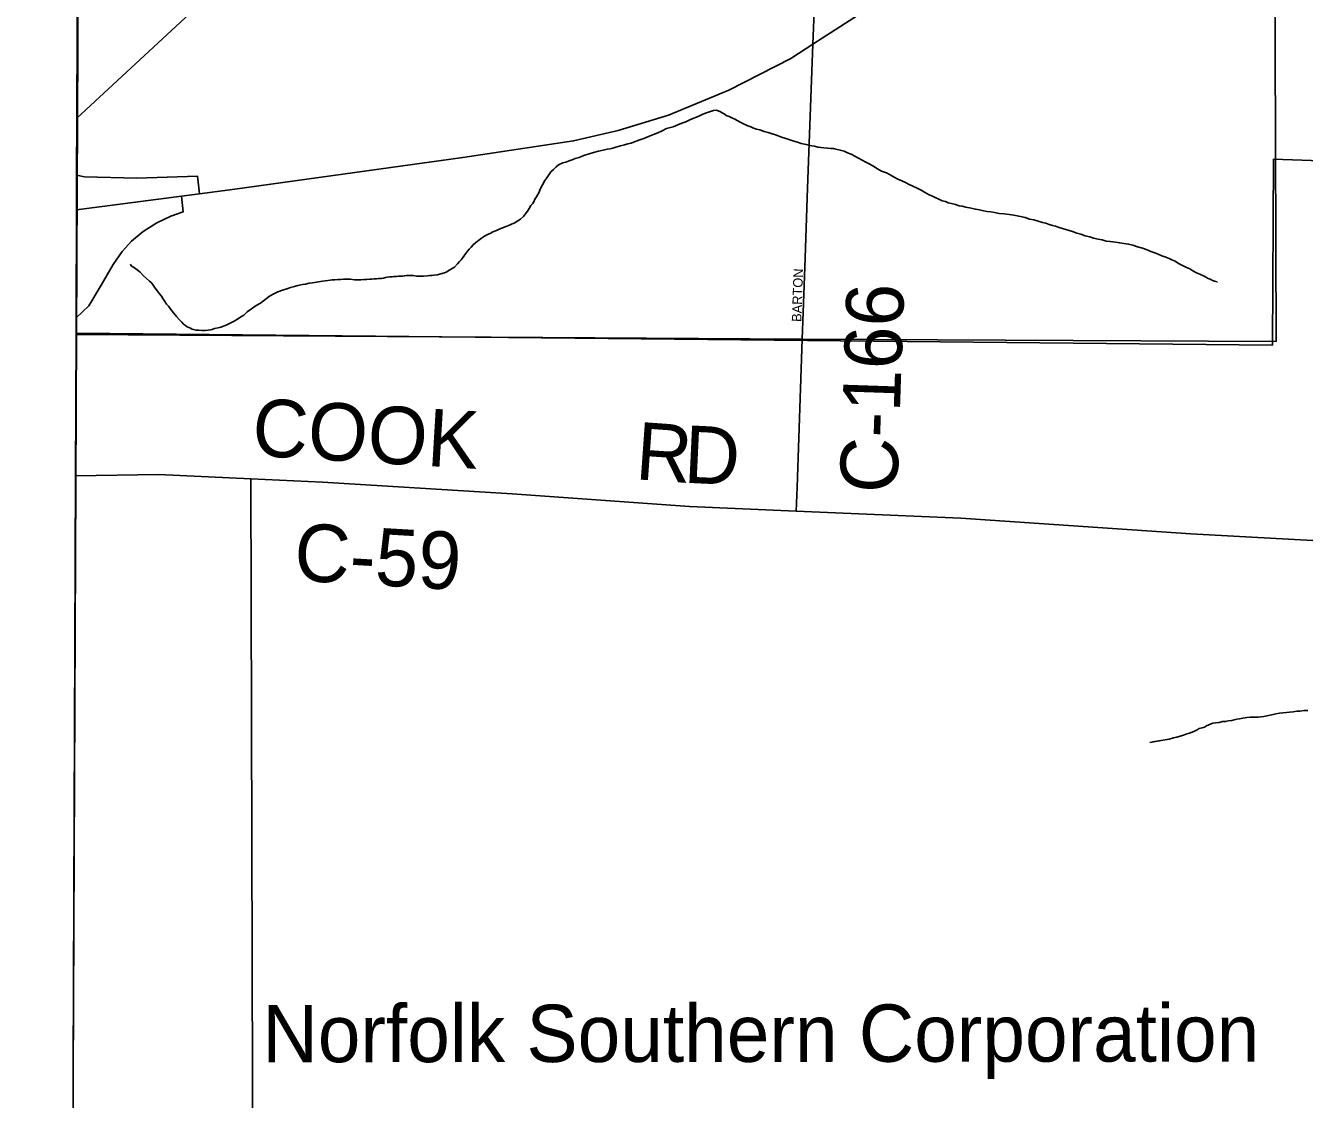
# Model space of a CAD drawing. Extents: x 2010165 to 2382125, y 1060529 to 1407316.
# Drawn here: x 2113583 to 2120255, y 1230221 to 1235823 of the extents above; entities that cross this region are included whole.
import ezdxf

# ---------------------------------------------------------------- set-up
doc = ezdxf.new("R2010")
doc.units = 0
for name, color, linetype in [('GM_X_Adjacent_County', 7, 'Continuous'), ('GM_X_City_Street', 7, 'Continuous'), ('GM_X_City_Street_Text', 7, 'Continuous'), ('GM_X_Corporation', 7, 'Continuous'), ('GM_X_County', 7, 'Continuous'), ('GM_X_County_Road', 7, 'Continuous'), ('GM_X_County_Road_Text', 7, 'Continuous'), ('GM_X_Interchange_Ramps', 7, 'Continuous'), ('GM_X_Interstate_Route', 7, 'Continuous'), ('GM_X_Minor_River', 7, 'Continuous'), ('GM_X_Rail_Line_Text', 7, 'Continuous'), ('GM_X_State_Route', 7, 'Continuous'), ('GM_X_Township', 7, 'Continuous'), ('GM_X_Township_Subdivision', 7, 'Continuous')]:
    doc.layers.add(name, color=color, linetype=linetype)

msp = doc.modelspace()

# ---------------------------------------------------------------- linework, layer by layer
at = {"layer": 'GM_X_Adjacent_County'}
msp.add_lwpolyline([(2113902.2, 1245192.6), (2113878.9, 1241104.5), (2113861.7, 1238095.7), (2113850.6, 1235339.5), (2113849.5, 1235042.4), (2113848.7, 1234862), (2113846.5, 1234297.9), (2113846.2, 1234211.5), (2113843.3, 1233474.2), (2113829.3, 1229946.4)], dxfattribs=at)
at = {"layer": 'GM_X_City_Street'}
for points in [[(2117649.6, 1234609.4), (2117649.6, 1234610.4), (2117662.2, 1234975.2), (2117690.8, 1235725.6), (2117708.7, 1236195.6), (2117711.4, 1236348.7), (2117711.5, 1236352)], [(2117635, 1234187), (2117635, 1234187.5), (2117649.6, 1234609.4)]]:
    msp.add_lwpolyline(points, dxfattribs=at)
at = {"layer": 'GM_X_Corporation'}
msp.add_lwpolyline([(2132680.2, 1238887), (2124751.5, 1238922.2), (2124734, 1236210.6), (2124291.4, 1236212.5), (2123784.7, 1236210.1), (2121079.3, 1236231.2), (2121079, 1235091.9), (2120094.3, 1235126), (2120087.8, 1234155), (2113849.1, 1234218.1), (2113890.9, 1243217.2), (2116730.1, 1243190.3), (2116750.2, 1244175.2), (2120503.3, 1244150.8), (2120624.6, 1245916.3), (2121435.6, 1245924.1), (2121430.7, 1248710), (2122369.9, 1248724.5), (2122407.5, 1248826.9), (2123195.5, 1249602.9), (2123111, 1249688.7), (2124088.2, 1249725.4), (2124149.1, 1251538.9), (2132230.3, 1251466.2)], dxfattribs=at)
msp.add_lwpolyline([(2113906.2, 1245908.9), (2113890.9, 1243217.2), (2113849.1, 1234218.1), (2113829.3, 1229946.4), (2113744.8, 1221267.2), (2112015.1, 1221289.3), (2108462.7, 1221311.6), (2108435.6, 1221318.7), (2108389.2, 1221316.1), (2108204.3, 1221319.4), (2095838.9, 1221294.6), (2094008.8, 1221306.3), (2090317.5, 1221329.8), (2090283.5, 1221329.8), (2090249.5, 1221329.8), (2087936.7, 1221317.6), (2086892.2, 1221272.8), (2087018.7, 1245699), (2100580.4, 1245842), (2107567, 1245842.9)], close=True, dxfattribs=at)
at = {"layer": 'GM_X_County'}
msp.add_lwpolyline([(2113829.3, 1229946.4), (2113843.3, 1233474.2), (2113846.2, 1234211.5), (2113846.5, 1234297.9), (2113848.7, 1234862), (2113849.5, 1235042.4), (2113850.6, 1235339.5), (2113861.7, 1238095.7), (2113878.9, 1241104.5), (2113902.2, 1245192.6)], dxfattribs=at)
at = {"layer": 'GM_X_County_Road'}
for points in [[(2117603.7, 1233289.2), (2117608.4, 1233415.7), (2117635, 1234187)], [(2113843.2, 1233474.2), (2114276.3, 1233480.2), (2114757.5, 1233458.8), (2115132.4, 1233440.6), (2116121.3, 1233380.5), (2117046.3, 1233314.7), (2117603.7, 1233289.2), (2118461.7, 1233253.7), (2119661.5, 1233171.1), (2121126.9, 1233091.7), (2122519, 1233030.1), (2122811, 1233020.2), (2123481.6, 1232981.3), (2123800.2, 1232971.7), (2124805.6, 1232896), (2125621.5, 1232828), (2125767.5, 1232815.9), (2125975.7, 1232798.6), (2127217.3, 1232723), (2127635.9, 1232678.3)]]:
    msp.add_lwpolyline(points, dxfattribs=at)
at = {"layer": 'GM_X_Interchange_Ramps'}
for points in [[(2114491.1, 1234945.5), (2114480.4, 1235037), (2114162.8, 1235027.1), (2113891, 1235034.4), (2113849.4, 1235042.4)], [(2113846.5, 1234297.9), (2113913, 1234360.8), (2113976.7, 1234468.6), (2114040.4, 1234576.3), (2114086.9, 1234644.9), (2114135.9, 1234698.8), (2114197.1, 1234747.8), (2114268.1, 1234794.3), (2114341.6, 1234828.6), (2114406.1, 1234851.3), (2114396.6, 1234933.2)]]:
    msp.add_lwpolyline(points, dxfattribs=at)
at = {"layer": 'GM_X_Interstate_Route'}
msp.add_lwpolyline([(2113848.7, 1234862), (2114396.6, 1234933.2), (2114491.1, 1234945.5), (2114674.5, 1234969.5), (2115864.7, 1235133.8), (2116441.6, 1235221), (2116674, 1235276), (2116937, 1235354.9), (2117252.6, 1235486.5), (2117575.2, 1235651.4), (2117690.8, 1235725.6), (2119876.6, 1237130.5), (2120247.7, 1237353.3), (2120718.7, 1237601.9), (2121145.4, 1237792.8)], dxfattribs=at)
at = {"layer": 'GM_X_Minor_River'}
for points in [[(2115605.6, 1234518.3), (2115621.7, 1234516.3), (2115635.7, 1234516.4), (2115647.8, 1234516.4), (2115659.8, 1234516.4), (2115679.9, 1234516.5), (2115689.9, 1234518.6), (2115701.9, 1234518.6), (2115714, 1234520.6), (2115730, 1234522.7), (2115768.1, 1234532.9), (2115778.1, 1234536.9), (2115796.2, 1234549), (2115808.2, 1234555.1), (2115820.2, 1234563.1), (2115836.2, 1234579.2), (2115846.2, 1234591.3), (2115856.2, 1234601.4), (2115866.1, 1234615.4), (2115878.1, 1234631.5), (2115888.1, 1234645.6), (2115898.1, 1234655.7), (2115908.1, 1234667.7), (2115918.1, 1234679.8), (2115932.1, 1234691.9), (2115946.1, 1234702), (2115962.1, 1234714.1), (2115978.1, 1234724.1), (2115992.2, 1234732.2), (2116006.2, 1234738.3), (2116020.2, 1234746.4), (2116040.3, 1234754.5), (2116054.3, 1234760.5), (2116084.3, 1234772.7), (2116110.4, 1234782.8), (2116122.4, 1234788.8), (2116132.4, 1234792.9), (2116150.4, 1234805), (2116164.5, 1234813.1), (2116180.5, 1234827.1), (2116190.4, 1234841.2), (2116204.4, 1234859.3), (2116210.4, 1234869.4), (2116218.4, 1234883.4), (2116228.4, 1234893.5), (2116234.4, 1234903.6), (2116240.3, 1234917.6), (2116248.3, 1234929.7), (2116256.3, 1234941.8), (2116262.3, 1234953.8), (2116268.3, 1234969.9), (2116292.2, 1235014.1), (2116302.2, 1235028.2), (2116312.1, 1235044.3), (2116324.1, 1235060.4), (2116338.1, 1235072.5), (2116350.1, 1235084.5), (2116364.1, 1235096.6), (2116386.2, 1235106.7), (2116402.2, 1235110.8), (2116418.2, 1235116.9), (2116434.3, 1235122.9), (2116450.3, 1235129), (2116470.4, 1235135.1), (2116486.4, 1235141.2), (2116500.4, 1235147.2), (2116522.5, 1235153.3), (2116546.5, 1235161.4), (2116572.6, 1235167.5), (2116596.6, 1235173.6), (2116616.7, 1235177.7), (2116632.7, 1235179.8), (2116646.8, 1235183.8), (2116662.8, 1235187.9), (2116686.9, 1235196), (2116706.9, 1235200.1), (2116725, 1235206.1), (2116743, 1235210.2), (2116763, 1235218.3), (2116787.1, 1235226.4), (2116809.1, 1235234.5), (2116833.2, 1235244.6), (2116859.2, 1235254.7), (2116881.3, 1235262.8), (2116903.3, 1235272.9), (2116927.4, 1235285.1), (2116961.4, 1235295.2), (2116985.5, 1235305.3), (2117007.5, 1235313.4), (2117027.5, 1235321.5), (2117045.6, 1235329.6), (2117063.6, 1235337.7), (2117083.7, 1235345.8), (2117101.7, 1235353.8), (2117115.7, 1235359.9), (2117129.7, 1235366), (2117171.8, 1235380.1), (2117187.9, 1235382.2), (2117208, 1235372.2), (2117218, 1235368.2), (2117228.1, 1235362.3)], [(2117228.1, 1235362.3), (2117238.1, 1235354.3), (2117254.2, 1235348.3), (2117268.3, 1235342.3), (2117282.4, 1235334.3), (2117298.4, 1235326.4), (2117314.5, 1235316.4), (2117332.6, 1235308.4), (2117350.7, 1235300.4), (2117366.8, 1235294.5), (2117380.8, 1235288.5), (2117396.9, 1235282.5), (2117413, 1235278.6), (2117437.1, 1235270.6), (2117457.2, 1235264.7), (2117477.3, 1235258.7), (2117495.3, 1235252.8), (2117509.4, 1235246.8), (2117527.5, 1235240.8), (2117543.6, 1235234.9), (2117559.6, 1235230.9), (2117575.7, 1235224.9), (2117591.8, 1235219), (2117609.8, 1235215), (2117629.9, 1235207), (2117656, 1235203.1), (2117670.1, 1235199.1), (2117684.2, 1235195.2), (2117698.2, 1235193.2), (2117716.3, 1235189.2), (2117732.3, 1235187.3), (2117748.4, 1235185.3), (2117766.5, 1235183.4), (2117782.5, 1235181.4), (2117798.6, 1235181.5), (2117810.6, 1235177.5), (2117832.7, 1235173.6), (2117852.8, 1235167.6), (2117870.9, 1235159.7), (2117891, 1235151.7), (2117909.1, 1235141.7), (2117967.4, 1235109.8), (2117987.5, 1235099.8), (2118007.6, 1235087.9), (2118027.7, 1235075.9), (2118047.8, 1235063.9), (2118073.9, 1235053.9), (2118094, 1235044), (2118114.1, 1235032), (2118134.2, 1235022), (2118154.3, 1235012.1), (2118174.4, 1235004.1), (2118192.5, 1234994.1), (2118212.6, 1234984.2), (2118234.7, 1234974.2), (2118254.8, 1234964.2), (2118272.9, 1234954.3), (2118297.1, 1234940.3), (2118315.2, 1234932.3), (2118331.2, 1234924.3), (2118347.3, 1234916.4), (2118365.4, 1234908.4), (2118381.5, 1234904.4), (2118395.5, 1234898.5), (2118413.6, 1234894.5), (2118433.7, 1234888.6), (2118453.8, 1234882.6), (2118469.8, 1234880.6), (2118487.9, 1234874.7), (2118516, 1234870.8), (2118538.1, 1234864.8), (2118560.2, 1234860.9), (2118580.3, 1234856.9), (2118598.4, 1234853), (2118618.4, 1234851), (2118638.5, 1234847.1), (2118662.6, 1234843.1), (2118688.7, 1234841.2), (2118714.8, 1234837.3), (2118738.9, 1234833.3), (2118773, 1234827.4), (2118797.1, 1234821.5), (2118821.2, 1234813.6), (2118843.3, 1234809.6), (2118865.4, 1234801.7), (2118887.5, 1234795.7), (2118905.6, 1234791.8), (2118923.7, 1234785.8), (2118939.7, 1234779.8), (2118955.8, 1234775.8), (2118975.9, 1234769.9), (2119044.2, 1234748.1), (2119068.3, 1234740.1), (2119088.4, 1234734.1), (2119110.5, 1234726.2), (2119134.6, 1234720.2), (2119154.7, 1234714.3), (2119178.8, 1234708.3), (2119198.9, 1234704.4), (2119221, 1234698.5), (2119241, 1234696.5)], [(2119241, 1234696.5), (2119269.1, 1234692.6), (2119291.2, 1234688.6), (2119313.3, 1234686.7), (2119337.4, 1234682.8), (2119359.5, 1234676.8), (2119383.6, 1234668.9), (2119409.7, 1234660.9), (2119433.8, 1234653), (2119453.9, 1234645), (2119474, 1234637.1), (2119492.1, 1234631.1), (2119510.2, 1234621.1), (2119532.3, 1234615.2), (2119548.4, 1234607.2), (2119562.4, 1234601.2), (2119580.5, 1234593.3), (2119598.6, 1234581.3), (2119618.7, 1234571.3), (2119638.8, 1234561.3), (2119656.9, 1234553.4), (2119673, 1234543.4), (2119691.1, 1234533.4), (2119709.2, 1234525.4), (2119731.3, 1234515.5), (2119741.3, 1234509.5), (2119753.4, 1234503.5), (2119763.4, 1234499.5), (2119775.5, 1234493.6), (2119785.5, 1234489.6), (2119799.6, 1234485.6), (2119799.6, 1234485.6)], [(2114130.6, 1234577.8), (2114134.6, 1234569.8), (2114150.7, 1234559.8), (2114164.8, 1234547.8), (2114180.9, 1234535.8), (2114197, 1234519.8), (2114213.1, 1234503.8), (2114229.2, 1234489.8), (2114241.3, 1234479.8), (2114249.3, 1234467.8), (2114259.4, 1234453.8), (2114271.5, 1234437.8), (2114281.6, 1234423.8), (2114291.7, 1234411.8), (2114299.7, 1234399.7), (2114309.8, 1234383.7), (2114317.9, 1234369.7), (2114328, 1234359.7), (2114340.1, 1234341.7), (2114370.3, 1234305.6), (2114384.4, 1234289.6), (2114398.5, 1234275.6), (2114406.5, 1234265.6), (2114416.6, 1234257.6), (2114426.7, 1234251.6), (2114442.7, 1234243.7), (2114452.8, 1234239.7), (2114472.9, 1234233.7), (2114484.9, 1234233.8), (2114501, 1234231.8), (2114511, 1234231.8), (2114521, 1234231.9), (2114535.1, 1234233.9), (2114547.1, 1234236), (2114557.1, 1234238), (2114569.2, 1234242.1), (2114587.2, 1234246.1), (2114601.2, 1234250.2), (2114615.3, 1234254.2), (2114633.3, 1234262.3), (2114651.3, 1234270.4), (2114667.4, 1234278.5), (2114683.4, 1234288.6), (2114701.4, 1234300.7), (2114721.4, 1234312.8), (2114739.4, 1234328.9), (2114761.4, 1234345), (2114785.5, 1234363.2), (2114809.5, 1234375.3), (2114823.5, 1234387.4), (2114839.5, 1234399.4), (2114855.5, 1234411.5), (2114877.6, 1234423.6), (2114899.6, 1234433.8), (2114923.6, 1234441.9), (2114945.7, 1234450), (2114965.7, 1234456), (2114985.8, 1234462.1), (2115003.8, 1234466.2), (2115027.9, 1234472.3), (2115043.9, 1234474.3), (2115062, 1234478.4), (2115080, 1234480.5), (2115132.2, 1234488.7), (2115146.2, 1234490.7), (2115160.2, 1234492.8), (2115172.3, 1234494.8), (2115184.3, 1234496.9), (2115196.4, 1234496.9), (2115212.4, 1234499), (2115228.5, 1234499), (2115242.5, 1234499.1), (2115252.5, 1234499.1), (2115264.6, 1234499.1), (2115278.6, 1234499.2), (2115298.7, 1234497.2), (2115316.7, 1234497.3), (2115332.8, 1234497.3), (2115346.9, 1234497.4), (2115360.9, 1234497.4), (2115376.9, 1234499.5), (2115389, 1234499.5), (2115401, 1234501.6), (2115413.1, 1234501.6), (2115425.1, 1234503.7), (2115439.1, 1234503.7), (2115451.2, 1234505.8), (2115461.2, 1234507.8), (2115471.2, 1234509.8), (2115483.2, 1234511.9), (2115495.3, 1234511.9), (2115505.3, 1234513.9), (2115519.4, 1234514), (2115529.4, 1234516), (2115539.4, 1234516.1), (2115549.5, 1234516.1), (2115559.5, 1234518.1), (2115569.5, 1234518.2), (2115581.6, 1234518.2), (2115593.6, 1234518.2), (2115605.6, 1234518.3)], [(2119448.7, 1232082.5), (2119528.9, 1232096.8), (2119462.8, 1232086.6), (2119528.9, 1232096.8), (2119549, 1232100.9), (2119571, 1232107), (2119589.1, 1232111.1), (2119607.1, 1232115.1), (2119623.2, 1232121.2), (2119641.2, 1232127.3), (2119655.2, 1232131.3), (2119669.3, 1232137.4), (2119685.3, 1232143.5), (2119695.3, 1232149.5), (2119705.3, 1232155.6), (2119721.4, 1232159.6), (2119733.4, 1232163.7), (2119743.4, 1232169.8), (2119755.4, 1232175.8), (2119767.4, 1232179.9), (2119777.5, 1232183.9), (2119791.5, 1232186), (2119809.6, 1232188), (2119827.6, 1232192.1), (2119843.7, 1232192.1), (2119857.7, 1232196.2), (2119875.7, 1232198.3), (2119887.8, 1232200.3), (2119901.8, 1232204.4), (2119915.9, 1232206.4), (2119933.9, 1232210.5), (2119954, 1232212.6), (2119972, 1232214.6), (2119988.1, 1232214.7), (2120000.1, 1232214.7), (2120014.1, 1232214.8), (2120028.2, 1232216.8), (2120042.2, 1232218.9), (2120092.3, 1232229.1), (2120106.4, 1232233.1), (2120124.4, 1232235.2), (2120142.5, 1232237.3), (2120160.5, 1232239.3), (2120176.6, 1232241.4), (2120196.6, 1232243.4), (2120214.7, 1232245.5), (2120230.8, 1232245.6), (2120252.8, 1232249.7), (2120272.9, 1232249.7)]]:
    msp.add_lwpolyline(points, dxfattribs=at)
at = {"layer": 'GM_X_State_Route'}
msp.add_lwpolyline([(2113850.6, 1235339.5), (2114650.8, 1236082.2), (2115903.8, 1237299.6), (2116442.3, 1237786.1), (2117574.4, 1238760.5), (2118094.7, 1239202.2), (2118318.6, 1239381.7), (2118515.4, 1239556.9), (2118671.7, 1239689.2), (2118830, 1239821.4), (2118978.3, 1239941.6), (2119138.5, 1240083.9), (2119294.8, 1240208.2), (2119532.4, 1240412.7), (2119663.5, 1240522.8), (2119948.6, 1240769), (2120289.2, 1241059.1), (2120453.1, 1241196.2), (2120582.4, 1241298.7), (2120721.1, 1241398), (2120852, 1241481.6), (2120995.4, 1241565.1), (2121286.3, 1241720.4)], dxfattribs=at)
at = {"layer": 'GM_X_Township'}
msp.add_lwpolyline([(2113829.3, 1229946.4), (2113843.3, 1233474.2), (2113846.2, 1234211.5), (2117635, 1234187.5), (2120106.8, 1234174.6), (2120100.7, 1236231), (2121118.3, 1236234.2), (2123792.2, 1236242.4), (2124726.6, 1236245.3), (2124755.1, 1238927.6), (2127383.3, 1238913.2), (2132018.1, 1238887.9)], dxfattribs=at)
at = {"layer": 'GM_X_Township_Subdivision'}
msp.add_lwpolyline([(2114769.6, 1229057), (2114757.5, 1233458.8)], dxfattribs=at)

# ---------------------------------------------------------------- texts
at = {"layer": 'GM_X_City_Street_Text'}
msp.add_text('BARTON', height=50, rotation=87.99151, dxfattribs=at).set_placement((2117630.2, 1234276.3))
at = {"layer": 'GM_X_County_Road_Text'}
for s, rotation, p in [('C-166', 88.05668, (2118129.9, 1233380.1)), ('COOK', 356.60535, (2114759.9, 1233579.8)), ('R', 355.92189, (2116759.8, 1233456.4)), ('D', 357.29141, (2117013.3, 1233438.4)), ('C-59', 356.60838, (2114978.6, 1232929))]:
    msp.add_text(s, height=300, rotation=rotation, dxfattribs=at).set_placement(p)
at = {"layer": 'GM_X_Rail_Line_Text'}
msp.add_text('Norfolk Southern Corporation', height=299, rotation=0.04258, dxfattribs=at).set_placement((2114818.9, 1230414.8))

doc.saveas('drawing.dxf')
